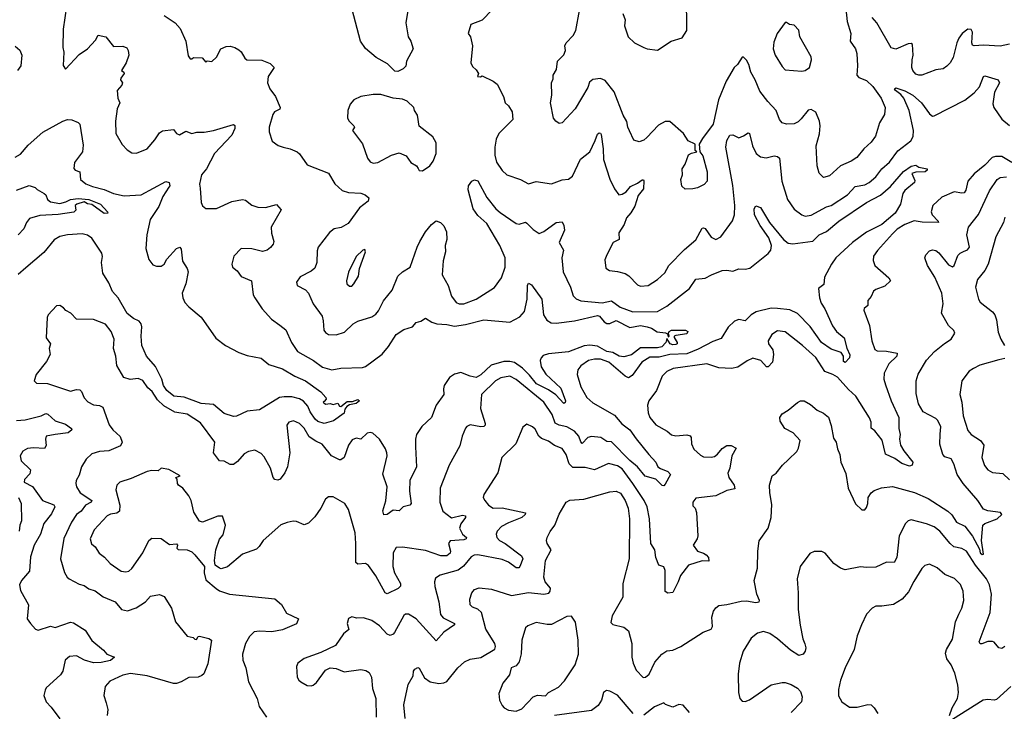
# Model space of a CAD drawing. Extents: x 1954678 to 2060275, y 904822 to 1016299.
# Tile 413 of 467: x 2036365 to 2042771, y 969543 to 974046. Entities that reach past the tile are written whole.
import ezdxf

# ---------------------------------------------------------------- set-up
doc = ezdxf.new("R2010")
doc.units = 0

msp = doc.modelspace()

# ---------------------------------------------------------------- linework, layer by layer
at = {"layer": '0CON20XD'}
for points in [[(2040290, 974085), (2040303.8, 974045), (2040300.8, 974005), (2040324.4, 973934.4), (2040365.7, 973895.7), (2040425, 973865.6), (2040447, 973857), (2040515, 973847.1), (2040603.3, 973905), (2040675, 973927.1), (2040705.5, 973975), (2040702.5, 974205)], [(2038903.5, 974185), (2038878.1, 974025), (2038892.5, 973935), (2038910.8, 973905), (2038924, 973855), (2038881.2, 973775), (2038876.8, 973743.2), (2038860, 973725), (2038825, 973709.2), (2038805, 973711.4), (2038758.4, 973758.4), (2038685, 973800.6), (2038615, 973858.9), (2038583.1, 973905), (2038527.3, 974112.7)], [(2041735, 974157.5), (2041749.4, 974035), (2041772.2, 973955), (2041769.2, 973905), (2041802.5, 973855), (2041812.7, 973825), (2041816.5, 973745), (2041811.1, 973685), (2041825, 973669.4), (2041875, 973650.6), (2041915, 973611.1), (2041970, 973535), (2041995.6, 973475), (2041991.4, 973428.6), (2041960, 973375), (2041932.5, 973287.5), (2041905, 973249.2), (2041858.1, 973205), (2041811.8, 973148.2), (2041775.3, 973124.7), (2041705.3, 973094.7), (2041635, 973028.5), (2041595, 973017.5), (2041566.2, 973046.2), (2041553.1, 973095), (2041546.5, 973225), (2041568.1, 973301.9), (2041573.8, 973355), (2041569.1, 973385), (2041545, 973444.3), (2041515, 973461.1), (2041495, 973456.9), (2041450.6, 973399.4), (2041429.8, 973380.2), (2041405, 973368.6), (2041355, 973365.7), (2041325, 973374.2), (2041309.2, 973395), (2041287.1, 973455), (2041232.1, 973512.1), (2041179.9, 973579.9), (2041151.1, 973655), (2041121.8, 973705), (2041110, 973755), (2041095, 973782.5), (2041075, 973801.2), (2041065, 973801.2), (2041036.1, 973753.9), (2041014.7, 973735.3)], [(2036668.8, 974131.2), (2036647, 973983), (2036646.2, 973865), (2036651.2, 973835), (2036647, 973747), (2036663.3, 973723.3), (2036751.3, 973818.7), (2036805, 973855.6), (2036857.2, 973912.8), (2036875.6, 973944.4), (2036924.5, 973934.5), (2036975, 973872), (2037035, 973874.2), (2037062.2, 973862.2), (2037071.4, 973845), (2037074.3, 973815), (2037056.5, 973765), (2037026.7, 973715), (2037043.3, 973703.3), (2037044, 973695), (2037023.2, 973665), (2037021.5, 973655), (2037034.4, 973635), (2037030.2, 973619.8), (2036999.2, 973585), (2037002.9, 973535), (2037015.5, 973505.5), (2036999.2, 973465), (2036988.6, 973385), (2036990, 973305), (2037032.1, 973232.1), (2037065, 973198.8), (2037095, 973178.8), (2037125, 973176.7), (2037193.3, 973205), (2037245, 973264), (2037275, 973309.4), (2037295, 973322.5), (2037365, 973330.8), (2037385, 973304.2), (2037405, 973296.2), (2037445, 973319.4), (2037485, 973305.6), (2037516.5, 973313.5), (2037565, 973312.9), (2037626.1, 973323.9), (2037755, 973363.8), (2037765, 973357.5), (2037765, 973337.5), (2037745, 973294.4), (2037633.4, 973175), (2037579.2, 973075), (2037548.2, 973035), (2037535.5, 972975.5), (2037538.5, 972948.5), (2037545.8, 972855), (2037554.4, 972834.4), (2037575, 972816), (2037645, 972817.3), (2037745, 972862.3), (2037815, 972875.6), (2037835, 972871.4), (2037875, 972839.2), (2037915, 972825.8), (2037965, 972822.5), (2038035, 972842.5), (2038067, 972807), (2038001.1, 972695), (2038003.3, 972655), (2038018.1, 972601.9), (2038014.2, 972585), (2037997, 972563), (2037975, 972545.6), (2037945, 972537.5), (2037875, 972554.4), (2037805, 972555.8), (2037758, 972505), (2037745.8, 972455), (2037750, 972435), (2037779.7, 972409.7), (2037805, 972374.2), (2037873.3, 972345), (2037884.5, 972255), (2037893.9, 972233.9), (2037942.6, 972162.6), (2038004, 972095), (2038056.8, 972056.8), (2038096.6, 972026.6), (2038134.4, 971945), (2038172.5, 971885), (2038276.4, 971826.4), (2038335, 971782.9), (2038395, 971765.4), (2038455, 971776), (2038595, 971781.9), (2038615, 971788.6), (2038722.3, 971867.7), (2038765, 971918.9), (2038815, 971995.6), (2038865, 972028.6), (2038920, 972045), (2038945, 972074.2), (2038975, 972082), (2039005, 972102.5), (2039046.2, 972076.2), (2039078.8, 972065), (2039145, 972060.8), (2039195, 972050.2), (2039265, 972060.6), (2039385, 972091.8), (2039553.7, 972076.4), (2039618.5, 972111.5), (2039649.3, 972145), (2039667.5, 972225), (2039668.8, 972315), (2039675, 972330), (2039695, 972318.8), (2039761.5, 972225), (2039773, 972123), (2039795, 972089.1), (2039822.7, 972072.7), (2039855, 972069.3), (2039975, 972084.4), (2040125, 972119.4), (2040137.5, 972115), (2040167.6, 972077.6), (2040185, 972067.3), (2040205, 972067.1), (2040245, 972086.2), (2040335, 972041.4), (2040405, 972053.9), (2040447.5, 972045), (2040475, 972036.9), (2040513, 972013), (2040567.7, 972007.7), (2040580, 972000), (2040585, 971980), (2040590, 971985), (2040586.7, 972005), (2040591.2, 972015), (2040606.7, 972025), (2040697.5, 972025), (2040711.4, 972015), (2040705, 972001.4), (2040635, 971990.6), (2040623.3, 971985), (2040623.6, 971976.4), (2040643.8, 971945), (2040643.8, 971935), (2040635, 971930.6), (2040615, 971928.5), (2040596.2, 971935), (2040575, 971970), (2040570, 971945), (2040542.9, 971915), (2040515, 971909.4), (2040405, 971908.2), (2040345, 971864.5), (2040295, 971851.1), (2040265, 971855.3), (2040225, 971879.2), (2040185, 971885.2), (2040125, 971919.4), (2040073.7, 971926.3), (2040038.4, 971921.6), (2039935, 971882.9), (2039805, 971870), (2039771.1, 971858.9), (2039757.3, 971845), (2039752.2, 971827.8), (2039757.6, 971785), (2039787.2, 971737.3), (2039886.8, 971646.8), (2039916.5, 971565), (2039915, 971552.5), (2039905, 971546.2), (2039852.8, 971602.8), (2039805.9, 971635.9), (2039727, 971675), (2039681.9, 971731.9), (2039636.4, 971776.4), (2039585, 971813.5), (2039555, 971820.7), (2039515, 971820.6), (2039432.9, 971797.1), (2039365, 971732.5), (2039335.8, 971715), (2039295, 971724.2), (2039235, 971749.6), (2039195, 971737.3), (2039160.5, 971715), (2039127.5, 971665), (2039121.7, 971641.7), (2039124.4, 971605), (2039073.8, 971535), (2039045, 971456.2), (2038982, 971398), (2038947.5, 971345), (2038940, 971315), (2038939.2, 971265), (2038946.7, 971135), (2038904.4, 971045), (2038901.9, 970975), (2038912, 970895), (2038904.2, 970885.8), (2038860, 970875), (2038835, 970848.8), (2038795, 970851.4), (2038755, 970824.3), (2038735, 970821.2), (2038727.7, 970847.7), (2038746.4, 970913.6), (2038756.2, 971005), (2038727, 971087), (2038755.4, 971205), (2038754.6, 971224.6), (2038745, 971252), (2038705.6, 971315), (2038663.6, 971353.6), (2038645, 971357.9), (2038625, 971352.9), (2038585, 971315.6), (2038555, 971320.5), (2038528.8, 971311.2), (2038504.4, 971275), (2038475.7, 971195), (2038455, 971179.2), (2038445, 971180), (2038394.2, 971205), (2038332.7, 971282.7), (2038290.8, 971300.8), (2038249.3, 971329.3), (2038215, 971386.9), (2038185, 971416.9), (2038145.9, 971434.1), (2038115, 971425.8), (2038103.1, 971405), (2038122.5, 971225), (2038106.7, 971135), (2038089.2, 971095), (2038060, 971055), (2038045, 971048), (2038025, 971051.2), (2038014.2, 971065), (2037995.7, 971125), (2037955, 971200), (2037935, 971220.8), (2037895, 971244), (2037852.5, 971235), (2037825, 971220), (2037781.2, 971168.8), (2037755, 971150), (2037735, 971150), (2037695, 971171.2), (2037665, 971173.3), (2037625.6, 971225), (2037634.3, 971295), (2037541.5, 971421.5), (2037455, 971476.8), (2037375, 971490.3), (2037302.1, 971532.1), (2037261, 971571), (2037226.2, 971625), (2037198.7, 971648.7), (2037165, 971696.9), (2037135, 971709.4), (2037082.8, 971702.8), (2037042, 971715), (2036996.9, 971795), (2036990, 971855), (2036975.7, 971905.7), (2036978.6, 971965), (2036960, 972015), (2036923.8, 972063.8), (2036845, 972093.5), (2036735, 972096.2), (2036696.7, 972135), (2036665, 972152.5), (2036650.7, 972170.7), (2036625, 972183.8), (2036605, 972183.3), (2036550, 972125), (2036544.1, 972105.9), (2036538, 971975), (2036564.3, 971935), (2036557.5, 971905), (2036562, 971865), (2036538.7, 971821.3), (2036472, 971735), (2036458.8, 971695), (2036475, 971678.8), (2036545, 971676), (2036695, 971628), (2036735, 971638), (2036755, 971636), (2036766, 971625), (2036783.4, 971583.4), (2036808.7, 971558.7), (2036845, 971538.1), (2036885, 971532.9), (2036905, 971523.3), (2036947.6, 971407.6), (2036971.5, 971375), (2037017.5, 971332.5)], [(2039439.2, 974110.8), (2039375, 974042.5), (2039300, 974015), (2039283.3, 973955), (2039298, 973935), (2039312, 973875), (2039301.2, 973765), (2039311.7, 973741.7), (2039335, 973720), (2039350, 973695), (2039343.3, 973675), (2039363, 973673), (2039375, 973680), (2039445.7, 973645.7), (2039471.2, 973625), (2039513.8, 973545), (2039523.8, 973505), (2039545.6, 973485.6), (2039569.2, 973445), (2039573.8, 973395), (2039482, 973305), (2039465, 973267.5), (2039455.6, 973215), (2039455.5, 973164.5), (2039468.3, 973118.3), (2039504.7, 973064.7), (2039535, 973035.6), (2039624.4, 973004.4), (2039675, 972976.2), (2039725, 972991.9), (2039825, 972977.1), (2039895, 973002.5), (2039935, 973007.5), (2039962.1, 973027.9), (2040013.4, 973136.6), (2040075.5, 973185), (2040108.7, 973258.7), (2040125, 973301.2), (2040135, 973308.8), (2040145, 973306.7), (2040148.7, 973298.7), (2040162.2, 973205), (2040162.9, 973135), (2040205, 973006.7), (2040234.3, 972944.3), (2040262.5, 972905), (2040285, 972910), (2040310, 972925), (2040339.4, 972960.6), (2040385, 972980.6), (2040415, 973003.8), (2040423, 973003), (2040425.8, 972995.8), (2040423.5, 972945), (2040388.1, 972901.9), (2040367.5, 972832.5), (2040342.2, 972787.8), (2040313.5, 972755), (2040297.6, 972712.4), (2040263, 972657), (2040265.7, 972615), (2040225.7, 972595), (2040184.3, 972515), (2040172.3, 972482.3), (2040178.3, 972428.3), (2040201.7, 972411.7), (2040255, 972406.9), (2040305, 972393.1), (2040328.1, 972378.1), (2040385, 972320), (2040405, 972310.8), (2040455, 972314.4), (2040514, 972355), (2040562.8, 972397.2), (2040589.4, 972445), (2040690.1, 972549.9), (2040765, 972612.2), (2040805, 972688), (2040815, 972690.8), (2040825.4, 972685.4), (2040865, 972630.8), (2040895, 972614.4), (2040927.1, 972632.9), (2041003, 972737), (2041015.4, 972774.6), (2041018.2, 972835), (2041004, 972966), (2040959.6, 973215), (2040965, 973258.8), (2040985, 973294), (2041005, 973297.1), (2041045, 973277.5), (2041075, 973289.2), (2041105, 973310), (2041113.8, 973303.8), (2041132.7, 973225), (2041156.5, 973175), (2041185, 973151.8), (2041223, 973147), (2041275, 973160), (2041295.5, 973155.5), (2041308, 973145), (2041324.6, 972995), (2041361.4, 972875), (2041405, 972812), (2041454.5, 972774.5), (2041475.8, 972765.8), (2041515, 972773.3), (2041613.8, 972826.2), (2041645, 972836.9), (2041752.2, 972905), (2041800.3, 972959.8), (2041865, 972970.7), (2041893.1, 972985), (2041935, 973023.5), (2041974.8, 973075.2), (2042025, 973118.2), (2042078.2, 973191.8), (2042162.6, 973257.4), (2042179.1, 973285), (2042181.5, 973325), (2042152.4, 973455), (2042117.4, 973535), (2042098.3, 973558.3), (2042062.5, 973585), (2042057.5, 973595), (2042065, 973601.4), (2042125, 973582.7), (2042175.5, 973555), (2042233.4, 973503.4), (2042285, 973432.2), (2042305, 973418.5), (2042315, 973418.9), (2042515, 973522.2), (2042575, 973568.5), (2042610.9, 973609.1), (2042635, 973676.7), (2042645, 973680.8), (2042732.5, 973655), (2042740.8, 973635), (2042706.6, 973573.4), (2042696.9, 973496.9), (2042703.8, 973475), (2042755, 973397.9), (2042805, 973356.6)], [(2041014.7, 973735.3), (2040962.5, 973645), (2040911.4, 973525), (2040877.3, 973365), (2040806.8, 973273.2), (2040786.7, 973235), (2040790, 973185), (2040809.2, 973159.2), (2040837.8, 973055), (2040837.5, 972995), (2040818.3, 972971.7), (2040775, 972950.8), (2040745, 972944), (2040695, 972943.3), (2040672.3, 972962.3), (2040665.8, 973005), (2040677.1, 973035), (2040676.2, 973075), (2040695.6, 973104.4), (2040717.5, 973165), (2040735, 973177.5), (2040770, 973185), (2040760, 973195), (2040760, 973235), (2040715, 973257.5), (2040684, 973305), (2040595, 973382.9), (2040565, 973383.1), (2040521.3, 973358.7), (2040445, 973278), (2040425, 973262), (2040395, 973251.2), (2040361.7, 973261.7), (2040332.5, 973322.5), (2040321.5, 973345), (2040315, 973382.5), (2040291.9, 973425), (2040232.2, 973575), (2040175, 973650), (2040145, 973661.9), (2040095, 973655.7), (2040071.7, 973638.3), (2040062.5, 973605), (2039980, 973465), (2039895, 973374), (2039875, 973370), (2039853.3, 973385), (2039838.8, 973405), (2039819.2, 973505), (2039827.1, 973555), (2039825.8, 973635), (2039835, 973660), (2039836, 973685), (2039857.5, 973722.5), (2039863.3, 973775), (2039905, 973817.5), (2039916.2, 973845), (2039912.5, 973875), (2039920, 973895), (2039966.1, 973943.9), (2039984.1, 973975.9), (2040007.5, 974105)], [(2037305, 974072.9), (2037375.6, 974025.6), (2037408.7, 973988.7), (2037445.8, 973905), (2037460.7, 973810.7), (2037475, 973790), (2037485, 973790), (2037495, 973800), (2037553, 973797), (2037575, 973770), (2037585, 973777.5), (2037615, 973773.3), (2037645, 973802.5), (2037674.4, 973855.6), (2037708.8, 973871.2), (2037735, 973873.1), (2037765.5, 973865.5), (2037790.3, 973850.3), (2037805.8, 973835.8), (2037828.8, 973795), (2037842.5, 973785), (2037941.2, 973781.2), (2037995, 973760), (2038020, 973735), (2037981.2, 973675), (2037976.2, 973635), (2037992.5, 973595), (2038030, 973545), (2038060, 973475), (2038056.9, 973463.1), (2038023.8, 973445), (2038012.1, 973427.9), (2037987.5, 973345), (2037987.5, 973315), (2038007.5, 973255), (2038047.5, 973227.5), (2038080, 973215), (2038125, 973205.8), (2038170, 973185), (2038185, 973173.3), (2038235, 973101.2), (2038375, 973047.5), (2038415, 972976.7), (2038463.8, 972933.8), (2038505, 972920), (2038585, 972916.5), (2038612, 972905), (2038636.2, 972885), (2038632, 972865), (2038575, 972820.6), (2038501.7, 972718.3), (2038457.4, 972692.6), (2038411.2, 972685), (2038380.7, 972659.3), (2038306, 972565), (2038299.5, 972540.5), (2038297.8, 972465), (2038285, 972428.8), (2038262.1, 972407.9), (2038189.5, 972370.5), (2038165, 972337.5), (2038171.2, 972315), (2038225, 972286), (2038245, 972266.2), (2038274.4, 972195), (2038333.1, 972115), (2038340, 972085), (2038344.4, 972025), (2038355, 972010), (2038375, 971997.1), (2038425, 971992.9), (2038478.6, 972011.4), (2038535, 972064.4), (2038565, 972083.5), (2038655, 972111.9), (2038681.7, 972128.3), (2038699.8, 972150.2), (2038731.9, 972215), (2038788.9, 972285), (2038824.2, 972375), (2038856.2, 972405), (2038906.2, 972433.8), (2038950, 972565), (2038968, 972602), (2039005.7, 972664.3), (2039045, 972712), (2039075, 972736.2), (2039102.5, 972725), (2039125, 972702.5), (2039141.2, 972665), (2039144, 972615), (2039134.3, 972575.7), (2039134.4, 972535), (2039120, 972475), (2039113.5, 972385), (2039151.9, 972315), (2039174.7, 972244.7), (2039204.6, 972204.6), (2039225, 972196.5), (2039255, 972196.5), (2039335, 972225.5), (2039455, 972301.4), (2039499.5, 972365), (2039524.6, 972435.4), (2039524.6, 972495), (2039490, 972575), (2039405, 972718.2), (2039345, 972771.5), (2039315.5, 972815), (2039282.3, 972937.7), (2039286, 972965), (2039306.7, 972995), (2039325, 973004), (2039345, 972995.8), (2039405, 972888.6), (2039462.9, 972815), (2039490.8, 972790.8), (2039595, 972717.8), (2039615, 972714.4), (2039655, 972726.9), (2039665, 972721.9), (2039705, 972680), (2039744.2, 972654.2), (2039775, 972665.8), (2039855, 972724.2), (2039895, 972730), (2039906.3, 972706.3), (2039910.3, 972675), (2039874.2, 972595), (2039904.2, 972545), (2039892.9, 972495), (2039900, 972405), (2039947.8, 972305), (2039966.8, 972246.8), (2039985, 972229.2), (2040015, 972214.5), (2040155, 972202.9), (2040215, 972215.4), (2040271.9, 972175), (2040355, 972144.2), (2040515, 972146.1), (2040575, 972180), (2040723.3, 972295), (2040764.6, 972355.4), (2040825, 972363.8), (2040866.7, 972385), (2040935, 972413.2), (2040965, 972415.4), (2041005, 972408.9), (2041045, 972424.4), (2041085, 972420.9), (2041115, 972427.5), (2041235, 972523.3), (2041252.7, 972545), (2041255.8, 972575), (2041240.3, 972625), (2041183.4, 972705), (2041146.9, 972775), (2041144.4, 972815), (2041155, 972833.3), (2041185, 972824), (2041243.8, 972725), (2041335, 972613.8), (2041365, 972590.8), (2041395, 972585.3), (2041525, 972603.3), (2041566, 972644), (2041615, 972666), (2041695, 972734.7), (2041873.9, 972856.1), (2041965, 972903.4), (2042030.8, 972959.1), (2042115, 973057.8), (2042165, 973091.9), (2042195, 973098), (2042215, 973086), (2042270, 973075), (2042270, 973065), (2042255.7, 973054.3), (2042196.1, 973053.9), (2042170, 973045), (2042189.3, 972999.3), (2042186.7, 972985), (2042125, 972934), (2042110.8, 972915), (2042096.5, 972845), (2042060.4, 972785), (2041975, 972713.3), (2041875, 972662.1), (2041784.5, 972595.5), (2041674.7, 972495), (2041646.7, 972455), (2041601.1, 972368.9), (2041598.1, 972321.9), (2041561.4, 972295), (2041568.8, 972235), (2041579.8, 972199.8), (2041602.9, 972162.9), (2041652.5, 972052.5), (2041679.2, 972015), (2041728.7, 971975), (2041747.2, 971907.2), (2041767.2, 971862.8), (2041765, 971843.8), (2041735, 971813.8), (2041725, 971820), (2041726, 971855), (2041709.7, 971879.7), (2041645, 971899.5), (2041581.8, 971945), (2041507.9, 972047.9), (2041425, 972133.7), (2041375, 972157.1), (2041296.1, 972166.1), (2041255, 972166.6), (2041157.1, 972142.9), (2041125.3, 972124.7), (2041085, 972085.7), (2041045, 972093.1), (2041015, 972083.1), (2040975, 972043.5), (2040929.2, 971970.8), (2040875, 971950.5), (2040780.2, 971899.8)], [(2041455, 973710), (2041475, 973714), (2041503.8, 973735), (2041516.2, 973785), (2041513.8, 973805), (2041440, 973935), (2041435, 973977.5), (2041405, 974010), (2041373.6, 974013.6), (2041355, 974027.5), (2041345, 974027.5), (2041293.3, 973955), (2041271.2, 973898.8), (2041268, 973855), (2041281.2, 973815), (2041325, 973740), (2041345, 973720), (2041455, 973710)], [(2042805, 973885.7), (2042745, 973872.7), (2042635, 973880), (2042575, 973876.2), (2042565, 973880), (2042559.2, 973895), (2042564.3, 973965), (2042555, 973982), (2042535, 973983.1), (2042496.4, 973955), (2042475.4, 973925), (2042461.8, 973895), (2042439.6, 973800.4), (2042419.2, 973765), (2042397.6, 973742.4), (2042373.4, 973726.6), (2042325, 973718.9), (2042235, 973684.4), (2042215, 973683.5), (2042195, 973691.1), (2042175.6, 973715), (2042169.4, 973735), (2042172.3, 973785), (2042177.9, 973815), (2042174.5, 973884.5), (2042165, 973891.4), (2042145, 973888.9), (2042065, 973853.5), (2042035, 973862.9), (2041941.1, 974025), (2041910.9, 974060.9)], [(2036335, 973872.5), (2036365, 973846.7), (2036378.6, 973815), (2036372.5, 973745), (2036350, 973715)], [(2038985, 973062), (2039034, 973095), (2039055.6, 973124.4), (2039074, 973175), (2039074, 973245), (2039052.7, 973282.7), (2038965, 973353.3), (2038953.1, 973425), (2038934.4, 973455), (2038929.4, 973475), (2038885, 973515.5), (2038855, 973528.8), (2038795.4, 973535.4), (2038715, 973558.1), (2038665, 973558.6), (2038584.3, 973545.7), (2038538.8, 973525), (2038516, 973495), (2038500, 973455), (2038498.8, 973405), (2038509.2, 973385), (2038540, 973355), (2038544, 973345), (2038530, 973325), (2038595, 973238), (2038628.5, 973145), (2038645, 973120), (2038665, 973110.8), (2038695, 973115.7), (2038785, 973164.3), (2038835, 973178.6), (2038879.3, 973159.3), (2038910, 973115), (2038946.7, 973095), (2038957.7, 973077.7), (2038965, 973063.8), (2038985, 973062)], [(2036335, 973150), (2036370.8, 973169.2), (2036420.6, 973229.4), (2036515, 973313.5), (2036645, 973385.7), (2036675, 973396), (2036703.8, 973393.8), (2036745, 973376.7), (2036756.7, 973365), (2036778.6, 973228.6), (2036772.5, 973185), (2036721.4, 973115), (2036717.3, 973077.3), (2036725.8, 973065.8), (2036755.6, 973055.6), (2036760, 973005), (2036795, 972977.5), (2036839.1, 972959.1), (2036915, 972941.2), (2036975, 972913.8), (2037045, 972898.5), (2037155, 972906.2), (2037315, 972991.2), (2037336.7, 972985), (2037341.2, 972965), (2037336.2, 972955), (2037296.5, 972895), (2037271.2, 972828.8), (2037214.5, 972745), (2037192.9, 972645), (2037186.5, 972555), (2037205, 972484.2), (2037230.5, 972450.5), (2037255, 972441.6), (2037285, 972440), (2037305, 972454.4), (2037322.7, 972487.3), (2037385, 972556), (2037406.2, 972565), (2037415, 972552.5), (2037424.5, 972474.5), (2037455.5, 972425.5), (2037460, 972405), (2037445.5, 972325), (2037421.5, 972265), (2037425.5, 972235), (2037440, 972205), (2037465, 972175.7), (2037545, 972108), (2037641.8, 971971.8), (2037704.5, 971924.5), (2037789.8, 971879.8), (2037845, 971858.5), (2037935, 971841.9), (2037985, 971800.6), (2038075, 971772.2), (2038155, 971724.4), (2038224.4, 971694.4), (2038325, 971622.5), (2038357.5, 971585), (2038360, 971575), (2038345, 971560), (2038340, 971555), (2038355, 971543.3), (2038385, 971547.5), (2038405, 971540), (2038435, 971550), (2038445, 971530), (2038455, 971527.5), (2038495, 971559.2), (2038529.2, 971560.8), (2038565, 971573.8), (2038575.8, 971565), (2038555, 971546.2), (2038511.2, 971538.8), (2038492.5, 971527.5), (2038480.8, 971509.2), (2038475.6, 971484.4), (2038405.7, 971434.3), (2038345, 971417.1), (2038305, 971430), (2038286.5, 971445), (2038255, 971493.5), (2038239.9, 971529.9), (2038211.5, 971561.5), (2038186.2, 971576.2), (2038135, 971589.1), (2038085, 971591.2), (2038054.2, 971585.8), (2037925, 971506), (2037845, 971497.1), (2037775, 971464.3), (2037755, 971461.4), (2037695, 971482.1), (2037625, 971540), (2037545, 971545.9), (2037435, 971587.5), (2037368, 971595), (2037322, 971632)], [(2042820.3, 973115), (2042755, 973156), (2042715, 973155.7), (2042692.6, 973147.4), (2042645, 973098.6), (2042575, 973041.6), (2042535.2, 972994.8), (2042520.4, 972935), (2042510.6, 972919.4), (2042495, 972915.6), (2042445, 972925.4), (2042365, 972891.2), (2042306.7, 972835), (2042294.5, 972795), (2042301.5, 972775), (2042340.8, 972735), (2042342.5, 972725), (2042236.8, 972726.8), (2042185, 972735.5), (2042125, 972712.5), (2042075, 972680.9), (2042045, 972652.5), (2041946.6, 972543.4), (2041921.2, 972505), (2041918.3, 972478.3), (2041928.8, 972445), (2042020.8, 972365), (2042030, 972345), (2041995, 972311.4), (2041935, 972289.2), (2041921.3, 972278.7), (2041905, 972243.3), (2041883.1, 972216.9), (2041883.8, 972185), (2041858.8, 972165), (2041858, 972155), (2041894.3, 972055), (2041909.5, 971955), (2041928.6, 971898.6), (2041945, 971889.6), (2042005, 971887.6), (2042074.2, 971874.2), (2042073.1, 971855), (2042021.1, 971805), (2041989.5, 971745), (2041988.5, 971705), (2041999.2, 971669.2)], [(2038871.9, 969495), (2038864.5, 969584.5), (2038893.2, 969716.8), (2038925.9, 969774.1), (2038926.7, 969805), (2038935, 969817.5), (2038955, 969827.5), (2038965, 969822.5), (2038999.7, 969759.7), (2039035, 969734), (2039093, 969723), (2039125, 969727.1), (2039145, 969736), (2039215, 969825.8), (2039258.8, 969865), (2039295, 969881.4), (2039365, 969892.7), (2039456.2, 969946.2), (2039460.5, 969965), (2039455.5, 969985), (2039397.6, 970077.6), (2039368.6, 970185), (2039345, 970208), (2039310.7, 970220.7), (2039295.6, 970235.6), (2039293.2, 970273.2), (2039306.9, 970315), (2039325, 970335.7), (2039355, 970345.7), (2039435, 970338), (2039565, 970297.3), (2039675, 970316.8), (2039775, 970306), (2039807.2, 970312.8), (2039817.5, 970325), (2039819.1, 970345), (2039783.8, 970385), (2039775.4, 970415), (2039786.7, 970525), (2039823.8, 970595), (2039796.4, 970635), (2039792.5, 970655), (2039796.7, 970675), (2039816.1, 970713.9), (2039846.7, 970755), (2039875, 970826.7), (2039921.2, 970905), (2039945, 970917.1), (2040035.5, 970924.5), (2040205, 970971.1), (2040245, 970976.4), (2040275, 970962.2), (2040304.6, 970915), (2040323.1, 970865), (2040333.1, 970795), (2040330, 970535), (2040288.6, 970375), (2040289.4, 970285), (2040220.5, 970165), (2040210.8, 970120.8), (2040225, 970108.6), (2040295, 970090.8), (2040326.2, 970066.2), (2040346.9, 969985), (2040347.8, 969895), (2040357.1, 969855), (2040375, 969810), (2040421.7, 969761.7), (2040436.1, 969763.9), (2040460, 969785), (2040497.9, 969862.1), (2040543.8, 969915), (2040575, 969936), (2040615, 969941.2), (2040665.6, 969964.4), (2040812.4, 970057.6), (2040863.4, 970076.6), (2040873.1, 970095), (2040868.6, 970155), (2040878.6, 970195), (2040893.4, 970216.6), (2040915, 970232), (2040965, 970237.1), (2041059.5, 970260.5), (2041095, 970261.5), (2041155, 970250.9), (2041175.6, 970255), (2041179.5, 970265), (2041161.1, 970305), (2041144.4, 970395), (2041165.8, 970475), (2041168.6, 970585), (2041177.3, 970652.7), (2041235.5, 970734.5), (2041254.5, 970805.5), (2041258.9, 970888.9), (2041245.5, 970965), (2041244.5, 971015.5), (2041262, 971075), (2041287, 971093), (2041328.8, 971145), (2041368.2, 971181.8), (2041421.2, 971235), (2041433.3, 971255), (2041442.5, 971305), (2041396.7, 971355), (2041342.5, 971385), (2041312.3, 971432.3), (2041310, 971455), (2041325, 971480), (2041365, 971503.3), (2041425, 971553.8), (2041445, 971563.8), (2041470, 971565), (2041510.5, 971540.5), (2041553, 971503), (2041595, 971483.8), (2041626.7, 971456.7), (2041644.2, 971404.2), (2041661.1, 971321.1), (2041677.5, 971295), (2041685, 971252.5), (2041701.9, 971215), (2041708, 971165), (2041740.7, 971090.7), (2041756.5, 970996.5), (2041802.7, 970892.7), (2041845, 970853.8), (2041865, 970853.8), (2041875, 970868.8), (2041884.5, 970895), (2041885.7, 970935), (2041904.2, 970965), (2041925, 970980), (2041972, 970998), (2042045, 971006.9), (2042187.3, 970967.3), (2042275, 970927.7), (2042403.6, 970845), (2042430.9, 970820.9), (2042461.1, 970775), (2042515, 970748.5), (2042564, 970684), (2042609.4, 970599.4), (2042615, 970573.5), (2042627, 970563), (2042636, 970565), (2042623.8, 970653.8), (2042632.5, 970755), (2042644.7, 970765.3), (2042724.2, 970795), (2042756, 970825), (2042746.3, 970836.3), (2042665, 970848.9), (2042635, 970859.7), (2042599.6, 970915), (2042503.8, 971025), (2042464.6, 971085), (2042442.1, 971155), (2042425.5, 971185.5), (2042385, 971200), (2042370.8, 971215), (2042351.7, 971281.7), (2042355, 971347.5), (2042357.8, 971395), (2042340, 971435), (2042325, 971448.6), (2042242.6, 971492.6), (2042213.8, 971543.8), (2042197.7, 971612.3), (2042198.6, 971695), (2042211.5, 971738.5), (2042265, 971828), (2042316.2, 971885), (2042382, 971938), (2042425.8, 971965), (2042450, 972005), (2042442.5, 972022.5), (2042407.5, 972055), (2042363.8, 972135), (2042374.2, 972195), (2042364.5, 972264.5), (2042319.2, 972369.2), (2042272.5, 972445), (2042254.3, 972495), (2042260.8, 972515), (2042285, 972541.4), (2042305, 972546.7), (2042325, 972542.9), (2042345, 972527.1), (2042409.4, 972449.4), (2042435, 972435.8), (2042445.4, 972444.6), (2042469.4, 972510.6), (2042483.8, 972526.2), (2042505, 972536), (2042532.4, 972547.6), (2042544, 972565), (2042528.2, 972645), (2042539.4, 972695), (2042603.3, 972776.7), (2042675, 972932.5), (2042725, 973005.7), (2042745, 973017.5), (2042785, 973023.2)], [(2036345, 972935.8), (2036425.9, 972965.9), (2036465, 972953.8), (2036479.2, 972939.2), (2036525, 972913.6), (2036534.7, 972904.7), (2036545, 972874.2), (2036565, 972860.5), (2036625, 972849.4), (2036665, 972858.9), (2036694.9, 972875.1), (2036745, 972880.8), (2036813.8, 972875), (2036890, 972845), (2036937.1, 972795), (2036938.8, 972785), (2036915, 972784.5), (2036835, 972843.1), (2036805, 972845.8), (2036785, 972859.2), (2036736.2, 972845), (2036726.2, 972835), (2036730, 972805), (2036716.5, 972793.5), (2036615, 972777.7), (2036495, 972770), (2036429.2, 972750.8), (2036409.1, 972725), (2036390.9, 972685), (2036355.9, 972644.1)], [(2042775, 972760), (2042765.8, 972725), (2042717.2, 972632.8), (2042667.3, 972455), (2042645, 972411.9), (2042597.8, 972355), (2042583.5, 972305), (2042604.5, 972225), (2042615, 972205.8), (2042694.3, 972144.3), (2042709.2, 972125), (2042720.9, 972090.9), (2042731.4, 972011.4), (2042749.5, 971965), (2042773.3, 971925)], [(2037322, 971632), (2037300.8, 971665), (2037288.9, 971705), (2037247.8, 971787.8), (2037190.7, 971855), (2037158.6, 971925), (2037154.2, 971985), (2037159.7, 972045), (2037155, 972066), (2037141.8, 972081.8), (2037105, 972100.8), (2037063.5, 972133.5), (2037005, 972235.4), (2036967.7, 972275), (2036945, 972331.4), (2036905.4, 972395), (2036898, 972465), (2036904.2, 972504.2), (2036900, 972525), (2036835, 972624.2), (2036805, 972643.1), (2036770.9, 972650.9), (2036675.5, 972644.5), (2036625, 972634.4), (2036588.3, 972611.7), (2036520.9, 972529.1), (2036405, 972430), (2036355, 972385.7)], [(2038510.5, 972310.5), (2038525, 972311.2), (2038540, 972325), (2038568.8, 972375), (2038576, 972425), (2038615.7, 972535), (2038610, 972550), (2038596.7, 972545), (2038555, 972503.3), (2038505, 972402.5), (2038490.8, 972345), (2038494, 972325), (2038510.5, 972310.5)], [(2041999.2, 971669.2), (2042035.9, 971565), (2042085.6, 971455.6), (2042084.7, 971384.7), (2042093.3, 971345), (2042089.5, 971315), (2042096.2, 971276.2), (2042117.7, 971237.7), (2042176.7, 971165), (2042172.5, 971145), (2042155, 971138), (2042105, 971157.1), (2042058.3, 971188.3), (2041997.8, 971217.8), (2041977, 971307), (2041928.2, 971368.2), (2041905.4, 971385.4), (2041905.3, 971425), (2041895, 971454.4), (2041805.9, 971595), (2041757.4, 971637.4), (2041685, 971717.7), (2041655, 971736.4), (2041604.1, 971754.1), (2041545, 971846.7), (2041459.2, 971925), (2041345, 972014), (2041295, 972020.6), (2041258, 971995), (2041234.3, 971955), (2041238, 971935), (2041266.2, 971896.2), (2041270, 971865), (2041263.5, 971816.5), (2041235, 971785.6), (2041225, 971785.7), (2041187.3, 971827.3), (2041135, 971841.5), (2041098, 971825), (2041036.7, 971783.3), (2040996, 971774), (2040915, 971778.9), (2040835, 971804.5), (2040615.9, 971774.1), (2040575.3, 971754.7), (2040545.4, 971724.6), (2040509.1, 971630.9), (2040457.8, 971565), (2040449.5, 971535), (2040453.1, 971485), (2040464.2, 971455), (2040505, 971408.6), (2040577, 971367), (2040605, 971342.5), (2040634.1, 971335.9), (2040705, 971342.9), (2040726.8, 971336.8), (2040734.2, 971325), (2040737.1, 971285), (2040750.3, 971250.3), (2040795, 971210), (2040815, 971200), (2040865, 971196.9), (2040885, 971202.5), (2040905, 971215.8), (2040935, 971253.1), (2040965, 971272.9), (2040995, 971274), (2041026.2, 971255), (2040998.9, 971205), (2040985.6, 971125), (2040973.2, 971093.2), (2040980, 971065), (2041014.4, 971015), (2041019.1, 970990.9), (2040965, 970979.5), (2040895, 970946.5), (2040765, 970930), (2040744, 970905), (2040745, 970880), (2040760, 970865), (2040767.7, 970837.7), (2040778, 970685), (2040773.8, 970665), (2040746.7, 970625), (2040775, 970585.8), (2040815, 970573.1), (2040831.7, 970561.7), (2040845.7, 970545), (2040849.5, 970520.5), (2040805, 970522.1), (2040716.2, 970493.8), (2040664.1, 970425.9), (2040648.5, 970385), (2040614.3, 970315.7), (2040582.2, 970312.2), (2040565, 970322.5), (2040565, 970460), (2040555, 970482.5), (2040524, 970494), (2040505, 970543.8), (2040497.3, 970595), (2040470.9, 970635), (2040463.1, 970795), (2040446.9, 970875), (2040427.5, 970915), (2040355, 971026.9), (2040285, 971120.4), (2040255, 971140.4), (2040195, 971155.5), (2040105, 971113.8), (2040045, 971130.6), (2039965, 971129.4), (2039939.7, 971155), (2039919.6, 971215), (2039894, 971254), (2039845, 971272.9), (2039805, 971302.1), (2039759.7, 971319.7), (2039742.5, 971335), (2039718.7, 971378.7), (2039702.5, 971395), (2039665, 971412.5), (2039638.3, 971391.7), (2039593.1, 971285), (2039501.9, 971195), (2039476.7, 971095), (2039384.3, 970955), (2039381.4, 970935), (2039390.6, 970915), (2039415.6, 970885), (2039445, 970865.4), (2039505, 970867.4), (2039656.7, 970835), (2039654.2, 970825), (2039632.9, 970805), (2039545, 970769.6), (2039500.8, 970745), (2039470.8, 970715), (2039464.2, 970695), (2039468.6, 970675), (2039485.8, 970655), (2039524.7, 970634.7), (2039630, 970555), (2039637.8, 970535), (2039620, 970485), (2039612.2, 970477.8), (2039595, 970477.5), (2039544.4, 970514.4), (2039505, 970531.6), (2039345, 970560.4), (2039321.1, 970558.9), (2039302, 970548), (2039252.1, 970487.9), (2039218.2, 970461.8), (2039101.5, 970428.5), (2039070.9, 970409.1), (2039063.4, 970386.6), (2039066.5, 970355), (2039091.8, 970255), (2039102.6, 970172.6), (2039121.3, 970151.3), (2039194, 970115), (2039194, 970105), (2039125, 970057.8), (2039075, 970002.5), (2038945, 970144.4), (2038895, 970175.5), (2038875, 970174.4), (2038863.5, 970166.5), (2038803.7, 970056.4), (2038795, 970044.4), (2038775, 970035.6), (2038755, 970044.4), (2038705, 970098.6), (2038655, 970132.9), (2038602.1, 970152.1), (2038558.8, 970148.8), (2038525, 970156.7), (2038503.6, 970146.4), (2038495.8, 970115), (2038505.5, 970074.5), (2038472.2, 970047.8), (2038419.5, 969970.5), (2038323.7, 969926.3), (2038215, 969886), (2038174.1, 969855.9), (2038166.2, 969835), (2038170, 969765), (2038180, 969745), (2038194.3, 969734.3), (2038235, 969711.2), (2038261.7, 969708.3), (2038275, 969712), (2038295, 969730), (2038355, 969810), (2038385, 969825.8), (2038425, 969821.4), (2038475, 969800), (2038585, 969815.6), (2038617.8, 969807.8), (2038638, 969795), (2038652.9, 969765), (2038661.3, 969691.3), (2038681.1, 969625), (2038684.4, 969505)], [(2040780.2, 971899.8), (2040705, 971869.7), (2040595, 971866.1), (2040525, 971848.5), (2040465, 971847.4), (2040413.4, 971815), (2040351, 971729), (2040325.4, 971714.6), (2040304.8, 971724.8), (2040199.2, 971815), (2040145, 971835.2), (2040104.7, 971835.3), (2040065, 971827.1), (2040015, 971791.4), (2039995.6, 971765), (2039992.5, 971735), (2040015.6, 971655), (2040054.4, 971585), (2040095, 971551.8), (2040235, 971470.5), (2040282.7, 971415), (2040335.5, 971375.5), (2040375, 971316.2), (2040458.5, 971215), (2040505, 971163.8), (2040518, 971135), (2040535, 971122.5), (2040582.5, 971105), (2040599.4, 971085), (2040565, 971021.2), (2040555, 971010), (2040545, 971012.5), (2040505, 971054.4), (2040434.4, 971074.4), (2040385, 971133.6), (2040334.9, 971174.9), (2040215, 971296.3), (2040185, 971298.7), (2040146.1, 971326.1), (2040085, 971331), (2040062.3, 971325), (2040025, 971286.5), (2040015, 971297.5), (2040003.1, 971335), (2039975, 971366), (2039925, 971395.8), (2039875, 971406.5), (2039849.5, 971419.5), (2039829.3, 971475), (2039775, 971554.6), (2039595, 971702.5), (2039555, 971723.8), (2039495.4, 971714.6), (2039461.4, 971695), (2039369.4, 971605), (2039363.7, 971513.6), (2039394.1, 971415.9), (2039392.5, 971405), (2039385, 971396), (2039365.6, 971394.4), (2039295, 971407.1), (2039275, 971398), (2039265, 971386), (2039243.3, 971335), (2039229.1, 971270.9), (2039158.9, 971145), (2039101.1, 970995), (2039099.5, 970905), (2039118.1, 970845), (2039175, 970802.5), (2039245, 970819.6), (2039266, 970815), (2039265.8, 970805), (2039235, 970762.5), (2039227.1, 970735), (2039245, 970695.7), (2039272.9, 970675), (2039268.9, 970665), (2039255, 970658.2), (2039165, 970652.5), (2039155.7, 970635), (2039168.1, 970585), (2039165, 970571.2), (2039144.5, 970555.5), (2039105, 970554.6), (2039005, 970590.4), (2038855, 970610.8), (2038815, 970608.6), (2038793.9, 970575), (2038792.9, 970485), (2038803.4, 970443.4), (2038842.5, 970375), (2038842.7, 970357.3), (2038827.6, 970342.4), (2038755, 970307.1), (2038743.9, 970313.9), (2038682.2, 970425), (2038635, 970491.5), (2038615, 970505.5), (2038565, 970501.5), (2038551.1, 970511.1), (2038552.7, 970635), (2038547.1, 970705), (2038505, 970856.7), (2038481.2, 970895), (2038405, 970939.2), (2038375, 970938.8), (2038355, 970923.3), (2038324.4, 970865), (2038285, 970808.8), (2038243.3, 970766.7), (2038215, 970756), (2038165, 970778.6), (2038145, 970780.8), (2038105, 970772.9), (2038065, 970755.8), (2037948, 970655), (2037923.8, 970615), (2037905, 970598.8), (2037813.9, 970566.1), (2037715.9, 970484.1), (2037675, 970471.2), (2037665, 970473.8), (2037637.5, 970495), (2037632.5, 970525), (2037641.2, 970595), (2037665, 970662.5), (2037687.7, 970692.3), (2037703.8, 970755), (2037685, 970812.5), (2037655, 970813.8), (2037555, 970773.3), (2037535, 970781.2), (2037498.3, 970838.3), (2037480, 970915), (2037466.2, 970945), (2037425.7, 970995.7), (2037397.5, 971015), (2037392.5, 971025), (2037390, 971055), (2037380, 971065), (2037410, 971075), (2037335, 971116), (2037285, 971126), (2037265, 971108), (2037225, 971110), (2037195, 971104.3), (2037089.4, 971059.4), (2037016.2, 971035), (2036995.8, 971015), (2036989.4, 970985), (2037016.5, 970885), (2037015, 970845.8), (2036997.1, 970832.9), (2036955, 970825.5), (2036935, 970815.6), (2036848.9, 970725), (2036823.5, 970665), (2036832.1, 970632.1), (2036855, 970613.8), (2036882.4, 970572.4), (2036916.3, 970546.3), (2036954, 970504), (2037025, 970455.8), (2037055, 970450.8), (2037075, 970455.8), (2037095, 970472.5), (2037166.7, 970575), (2037205, 970654), (2037225, 970670), (2037285, 970668.6), (2037339.7, 970629.7), (2037385, 970633.3), (2037391.2, 970625), (2037386.7, 970605), (2037396, 970596), (2037455, 970594.2), (2037485, 970580), (2037505, 970561.2), (2037566.7, 970485), (2037566, 970445), (2037575, 970398.8), (2037642.9, 970342.9), (2037665, 970326.2), (2037730, 970305), (2038025, 970275.8), (2038068.3, 970238.3), (2038101.1, 970181.1), (2038178, 970145), (2038165, 970112), (2038075, 970073.8), (2038005, 970059.6), (2037924.5, 970065.5), (2037889.8, 970060.2), (2037860.2, 970029.8), (2037833.3, 969985), (2037814.5, 969915), (2037816.9, 969875), (2037835.7, 969825), (2037854, 969735), (2037910, 969625), (2037923.1, 969573.1), (2037971.4, 969505)], [(2042775, 971838.7), (2042735, 971831.2), (2042612.8, 971797.2), (2042570, 971775), (2042542.8, 971757.2), (2042495.8, 971695), (2042482.2, 971605), (2042494.4, 971555), (2042504.4, 971465.6), (2042535, 971370), (2042555, 971345.6), (2042617.1, 971305), (2042637.5, 971275), (2042626.2, 971195), (2042642.2, 971142.2), (2042664, 971115), (2042695, 971097.5), (2042761.3, 971091.3), (2042805, 971048.8)], [(2036344.7, 971435.3), (2036399.4, 971440.6), (2036503.7, 971466.3), (2036535, 971480.8), (2036548.1, 971478.1), (2036595, 971434.5), (2036662.4, 971412.4), (2036701.2, 971385), (2036703.8, 971375), (2036680, 971355), (2036595.5, 971344.5), (2036536.9, 971333.1), (2036531.9, 971315), (2036537.7, 971272.3), (2036526.2, 971253.8), (2036455, 971258.2), (2036415, 971253.2), (2036384.4, 971235.6), (2036368.2, 971205), (2036375, 971173.1), (2036434.3, 971115), (2036430.3, 971089.7), (2036395, 971051.2), (2036394.2, 971035), (2036447.3, 971007.3), (2036512.2, 970915), (2036587.2, 970887.2), (2036594.3, 970875), (2036572.3, 970827.7), (2036522.7, 970765), (2036500.5, 970695), (2036458.5, 970625), (2036435, 970547.5), (2036428.1, 970455), (2036375.5, 970394.5), (2036363.4, 970366.6), (2036369.3, 970329.3), (2036422.5, 970235), (2036414.2, 970145), (2036434, 970115), (2036466.6, 970076.6), (2036485, 970071.5), (2036565, 970097.5), (2036595, 970087.5), (2036695, 970123.3), (2036715, 970118.6), (2036790.9, 970070.9), (2036833.5, 970003.5), (2036910.9, 969940.9), (2036931.2, 969915), (2036982.5, 969895), (2036955, 969872.9), (2036895, 969859.6), (2036845, 969858.7), (2036785.8, 969875), (2036735, 969903.6), (2036689.6, 969900.4), (2036661.5, 969875), (2036645.4, 969805), (2036630.8, 969779.2), (2036538, 969695), (2036529.7, 969680.3), (2036522.9, 969645), (2036536, 969605), (2036570.3, 969570.3), (2036625, 969493.8)], [(2037017.5, 971332.5), (2037030.5, 971295), (2037019.8, 971270.2), (2036945, 971237.8), (2036885, 971234.4), (2036835, 971219.4), (2036796.3, 971183.7), (2036767.5, 971135), (2036750.8, 971079.2), (2036733.1, 971045), (2036729.4, 971025), (2036734.4, 971005), (2036758.9, 970965), (2036834.4, 970915), (2036830.6, 970905), (2036792.9, 970885), (2036765, 970846.5), (2036735, 970824.4), (2036701.5, 970775), (2036652.2, 970667.8), (2036629.5, 970535), (2036655.5, 970445.5), (2036673.8, 970415), (2036686.7, 970405), (2036751.3, 970371.3), (2036785, 970360.8), (2036815, 970339.2), (2036855, 970326.9), (2036907.9, 970287.9), (2036986.2, 970255), (2037027.5, 970205), (2037066.1, 970196.1), (2037123.6, 970216.4), (2037182.5, 970255), (2037215, 970292.5), (2037275, 970302.9), (2037305, 970289.2), (2037352.5, 970215), (2037378, 970125), (2037455, 970032), (2037493.3, 970023.3), (2037505, 970012), (2037515, 970011.2), (2037525, 970030), (2037535, 970032.5), (2037595, 970017.5), (2037612.5, 970005), (2037588.3, 969851.7), (2037562.7, 969787.3), (2037550, 969775), (2037525, 969765.7), (2037465, 969762.5), (2037416, 969734), (2037385, 969724.4), (2037365, 969723.1), (2037195, 969773.6), (2037085, 969788.5), (2037035, 969777.5), (2036950.5, 969739.5), (2036921.9, 969705), (2036911.4, 969645), (2036928.3, 969598.3), (2036937.8, 969555), (2036934.4, 969515)], [(2036357.1, 970935), (2036374.4, 970895), (2036376.5, 970783.5), (2036365.6, 970754.4), (2036360.8, 970715)], [(2042774, 969965), (2042755, 969952), (2042735, 969956.2), (2042705, 969992.5), (2042695, 969996.7), (2042665, 969998), (2042625, 969981.4), (2042615, 969982.9), (2042607.1, 969995), (2042679.3, 970185), (2042688.9, 970305), (2042675.2, 970365.2), (2042655.3, 970405), (2042584, 970494), (2042525, 970584.4), (2042495, 970603.5), (2042443.6, 970613.6), (2042418.2, 970635), (2042352.1, 970715), (2042315, 970743.6), (2042265, 970763.5), (2042165, 970789.2), (2042145, 970783.8), (2042128, 970765), (2042087.1, 970685), (2042071.8, 970545), (2042055, 970512), (2042005, 970514.4), (2041935, 970481.9), (2041875, 970478.1), (2041835, 970482.5), (2041735, 970464.4), (2041705.5, 970475.5), (2041662, 970505), (2041605, 970571.2), (2041585, 970583.8), (2041535, 970583.3), (2041505, 970570), (2041443.7, 970486.3), (2041424.2, 970405), (2041430.8, 970315), (2041429.5, 970205), (2041443.3, 970103.3), (2041460.8, 970015), (2041472.9, 969982.9)], [(2042413.8, 969515), (2042433.1, 969565), (2042466.5, 969625), (2042472.5, 969665), (2042469.5, 969715), (2042450.2, 969790.2), (2042425.6, 969845), (2042396.9, 969885), (2042388.3, 969921.7), (2042395.6, 969945), (2042435, 970013.3), (2042454.5, 970125), (2042475, 970175.8), (2042495.6, 970215), (2042507.5, 970265), (2042504.6, 970324.6), (2042487.3, 970367.3), (2042447.1, 970407.1), (2042384, 970434), (2042335, 970476.9), (2042285, 970500), (2042255, 970492), (2042235, 970472.5), (2042181.7, 970388.3), (2042148.8, 970321.2), (2042106.6, 970273.4), (2042051.3, 970238.7), (2041975, 970227.1), (2041935, 970227.5), (2041911.2, 970215), (2041874.2, 970175), (2041841.4, 970105), (2041814.5, 970035), (2041793.8, 969945), (2041735.5, 969825), (2041705.7, 969745), (2041693.1, 969685), (2041693, 969643), (2041715, 969603.3), (2041765, 969568.6), (2041815, 969568.5), (2041883.7, 969586.3), (2041905, 969584.4), (2041925.3, 969565.3), (2041948.8, 969528.8)], [(2039595, 969544.2), (2039631.7, 969558.3), (2039705, 969635.8), (2039735, 969647.5), (2039785, 969643.8), (2039806, 969665), (2039870.5, 969699.5), (2039909.4, 969740.6), (2039979.4, 969845), (2040001.1, 969915), (2039998.2, 970005), (2039982, 970122), (2039955, 970162), (2039925, 970159.2), (2039825, 970108.2), (2039797, 970107), (2039725, 970121.2), (2039670.5, 970099.5), (2039655, 970086.7), (2039631.8, 970005), (2039627.4, 969917.4), (2039615.5, 969865), (2039595, 969838.9), (2039562.2, 969825), (2039550.9, 969779.1), (2039508.1, 969725), (2039482.1, 969657.9), (2039486, 969615), (2039505, 969580), (2039516.7, 969565), (2039545, 969549.2), (2039595, 969544.2)], [(2041472.9, 969982.9), (2041480, 969955), (2041475.9, 969934.1), (2041462.5, 969915), (2041435, 969906.2), (2041380.7, 969940.7), (2041295.8, 970015), (2041245, 970050), (2041205, 970061.4), (2041165, 970052), (2041125, 970018), (2041072.9, 969935), (2041049.2, 969855), (2041040, 969785), (2041042.9, 969665), (2041050.8, 969625), (2041065, 969608.8), (2041085, 969606.2), (2041112.7, 969617.3), (2041255, 969715.8), (2041325, 969729.2), (2041345, 969730), (2041385, 969718), (2041425, 969692.5), (2041445, 969672), (2041456.6, 969636.6), (2041451.4, 969605), (2041384.2, 969535)], [(2040357.3, 969527.3), (2040255, 969648), (2040205, 969674), (2040182.3, 969677.7), (2040163.3, 969665), (2040150, 969615), (2040129.1, 969580.9), (2040085, 969547.8), (2039843.9, 969516.1)], [(2042814.3, 969705), (2042721.1, 969618.9), (2042705, 969614.4), (2042665, 969620), (2042634, 969616), (2042435, 969490)], [(2040723.8, 969535), (2040681.7, 969581.7), (2040653.9, 969586.1), (2040615, 969570), (2040566.4, 969586.4), (2040555, 969597.5), (2040495, 969571.2), (2040425, 969516.7)]]:
    msp.add_lwpolyline(points, dxfattribs=at)

doc.saveas('drawing.dxf')
